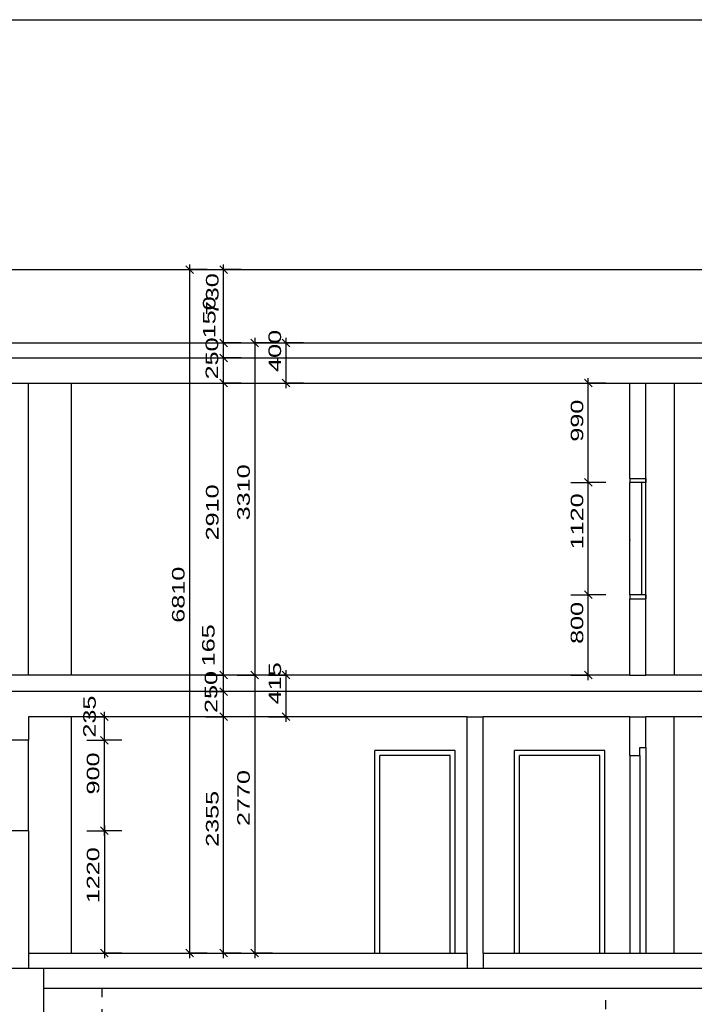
# Model space of a CAD drawing. Extents: x -196363 to 396902, y -489949 to -260582.
# Tile 306 of 311: x 304297 to 311016, y -315942 to -306132. Entities that reach past the tile are written whole.
import ezdxf

# ---------------------------------------------------------------- set-up
doc = ezdxf.new("R2010")
doc.units = 0
doc.header["$MEASUREMENT"] = 0
doc.linetypes.add('DASHED1', pattern=[1, 0.3, -0.4, 0.3])
for name, color, linetype in [('bourani', 15, 'Continuous'), ('koty', 1, 'Continuous'), ('legenda', 1, 'Continuous'), ('noszdiv', 1, 'Continuous')]:
    doc.layers.add(name, color=color, linetype=linetype)
doc.styles.add('SPIRITTXTSTYLE1', font='ROMAN')
doc.dimstyles.new('SPIRITSTYLE26', dxfattribs={"dimtxt": 125, "dimasz": 12.7, "dimexe": 175, "dimexo": -175, "dimgap": 50, "dimtad": 1, "dimdec": 3, "dimzin": 0, "dimdsep": 46, "dimlunit": 7, "dimtxsty": 'SPIRITTXTSTYLE1', "dimblk1": '_TICKMARKS26', "dimblk2": '_TICKMARKS26', "dimsah": 1, "dimcen": 0.09, "dimdle": 50, "dimclrd": 1, "dimclre": 1, "dimclrt": 1, "dimadec": 0, "dimazin": 0, "dimtfac": 1, "dimtdec": 4, "dimtofl": 0, "dimtmove": 1, "dimatfit": 0, "dimfxl": 0, "dimtolj": 1, "dimtzin": 0, "dimarcsym": 0})
doc.dimstyles.new('SPIRITSTYLE422', dxfattribs={"dimtxt": 125, "dimasz": 12.7, "dimexe": 175, "dimexo": 1767.455078, "dimgap": 50, "dimtad": 1, "dimdec": 3, "dimzin": 0, "dimdsep": 46, "dimlunit": 7, "dimtxsty": 'SPIRITTXTSTYLE1', "dimblk1": '_TICKMARKS422', "dimblk2": '_TICKMARKS422', "dimsah": 1, "dimcen": 0.09, "dimdle": 50, "dimclrd": 1, "dimclre": 1, "dimclrt": 1, "dimadec": 0, "dimazin": 0, "dimtfac": 1, "dimtdec": 4, "dimtofl": 0, "dimtmove": 1, "dimatfit": 0, "dimfxl": 0, "dimtolj": 1, "dimtzin": 0, "dimarcsym": 0})
doc.dimstyles.new('SPIRITSTYLE423', dxfattribs={"dimtxt": 125, "dimasz": 12.7, "dimexe": 175, "dimexo": 2078.952393, "dimgap": 50, "dimtad": 1, "dimdec": 3, "dimzin": 0, "dimdsep": 46, "dimlunit": 7, "dimtxsty": 'SPIRITTXTSTYLE1', "dimblk1": '_TICKMARKS423', "dimblk2": '_TICKMARKS423', "dimsah": 1, "dimcen": 0.09, "dimdle": 50, "dimclrd": 1, "dimclre": 1, "dimclrt": 1, "dimadec": 0, "dimazin": 0, "dimtfac": 1, "dimtdec": 4, "dimtofl": 0, "dimtmove": 1, "dimatfit": 0, "dimfxl": 0, "dimtolj": 1, "dimtzin": 0, "dimarcsym": 0})
doc.dimstyles.new('SPIRITSTYLE424', dxfattribs={"dimtxt": 125, "dimasz": 12.7, "dimexe": 175, "dimexo": 163.187103, "dimgap": 50, "dimtad": 1, "dimdec": 3, "dimzin": 0, "dimdsep": 46, "dimlunit": 7, "dimtxsty": 'SPIRITTXTSTYLE1', "dimblk1": '_TICKMARKS424', "dimblk2": '_TICKMARKS424', "dimsah": 1, "dimcen": 0.09, "dimdle": 50, "dimclrd": 1, "dimclre": 1, "dimclrt": 1, "dimadec": 0, "dimazin": 0, "dimtfac": 1, "dimtdec": 4, "dimtofl": 0, "dimtmove": 1, "dimatfit": 0, "dimfxl": 0, "dimtolj": 1, "dimtzin": 0, "dimarcsym": 0})
doc.dimstyles.new('SPIRITSTYLE425', dxfattribs={"dimtxt": 125, "dimasz": 12.7, "dimexe": 175, "dimexo": 136.497253, "dimgap": 50, "dimtad": 1, "dimdec": 3, "dimzin": 0, "dimdsep": 46, "dimlunit": 7, "dimtxsty": 'SPIRITTXTSTYLE1', "dimblk1": '_TICKMARKS425', "dimblk2": '_TICKMARKS425', "dimsah": 1, "dimcen": 0.09, "dimdle": 50, "dimclrd": 1, "dimclre": 1, "dimclrt": 1, "dimadec": 0, "dimazin": 0, "dimtfac": 1, "dimtdec": 4, "dimtofl": 0, "dimtmove": 1, "dimatfit": 0, "dimfxl": 0, "dimtolj": 1, "dimtzin": 0, "dimarcsym": 0})
doc.dimstyles.new('SPIRITSTYLE426', dxfattribs={"dimtxt": 125, "dimasz": 12.7, "dimexe": 175, "dimexo": -158.976181, "dimgap": 50, "dimtad": 1, "dimdec": 3, "dimzin": 0, "dimdsep": 46, "dimlunit": 7, "dimtxsty": 'SPIRITTXTSTYLE1', "dimblk1": '_TICKMARKS426', "dimblk2": '_TICKMARKS426', "dimsah": 1, "dimcen": 0.09, "dimdle": 50, "dimclrd": 1, "dimclre": 1, "dimclrt": 1, "dimadec": 0, "dimazin": 0, "dimtfac": 1, "dimtdec": 4, "dimtofl": 0, "dimtmove": 1, "dimatfit": 0, "dimfxl": 0, "dimtolj": 1, "dimtzin": 0, "dimarcsym": 0})
doc.dimstyles.new('SPIRITSTYLE427', dxfattribs={"dimtxt": 125, "dimasz": 12.7, "dimexe": 175, "dimexo": 447.994537, "dimgap": 50, "dimtad": 1, "dimdec": 3, "dimzin": 0, "dimdsep": 46, "dimlunit": 7, "dimtxsty": 'SPIRITTXTSTYLE1', "dimblk1": '_TICKMARKS427', "dimblk2": '_TICKMARKS427', "dimsah": 1, "dimcen": 0.09, "dimdle": 50, "dimclrd": 1, "dimclre": 1, "dimclrt": 1, "dimadec": 0, "dimazin": 0, "dimtfac": 1, "dimtdec": 4, "dimtofl": 0, "dimtmove": 1, "dimatfit": 0, "dimfxl": 0, "dimtolj": 1, "dimtzin": 0, "dimarcsym": 0})
doc.dimstyles.new('SPIRITSTYLE433', dxfattribs={"dimtxt": 125, "dimasz": 12.7, "dimexe": 175, "dimexo": 580.451538, "dimgap": 50, "dimtad": 1, "dimdec": 3, "dimzin": 0, "dimdsep": 46, "dimlunit": 7, "dimtxsty": 'SPIRITTXTSTYLE1', "dimblk1": '_TICKMARKS433', "dimblk2": '_TICKMARKS433', "dimsah": 1, "dimcen": 0.09, "dimdle": 50, "dimclrd": 1, "dimclre": 1, "dimclrt": 1, "dimadec": 0, "dimazin": 0, "dimtfac": 1, "dimtdec": 4, "dimtofl": 0, "dimtmove": 1, "dimatfit": 0, "dimfxl": 0, "dimtolj": 1, "dimtzin": 0, "dimarcsym": 0})
doc.dimstyles.new('SPIRITSTYLE434', dxfattribs={"dimtxt": 125, "dimasz": 12.7, "dimexe": 175, "dimexo": 239.734375, "dimgap": 50, "dimtad": 1, "dimdec": 3, "dimzin": 0, "dimdsep": 46, "dimlunit": 7, "dimtxsty": 'SPIRITTXTSTYLE1', "dimblk1": '_TICKMARKS434', "dimblk2": '_TICKMARKS434', "dimsah": 1, "dimcen": 0.09, "dimdle": 50, "dimclrd": 1, "dimclre": 1, "dimclrt": 1, "dimadec": 0, "dimazin": 0, "dimtfac": 1, "dimtdec": 4, "dimtofl": 0, "dimtmove": 1, "dimatfit": 0, "dimfxl": 0, "dimtolj": 1, "dimtzin": 0, "dimarcsym": 0})

# ---------------------------------------------------------------- blocks, each defined once
blk = doc.blocks.new('_TICKMARKS422')
at = {"color": 1, "linetype": 'Continuous'}
blk.add_line((-3, -3), (3, 3), dxfattribs=at)
blk = doc.blocks.new('*D1416')
at = {"color": 1, "linetype": 'Continuous', "ltscale": 300}
for p, q in [((306327.0625, -315481.625, 1723.80005), (306327.0625, -313026.59375, 1723.80005)), ((306152.0625, -313076.59375, 1723.80005), (306327.0625, -313076.59375, 1723.80005)), ((306502.0625, -313076.59375, 1723.80005), (306327.0625, -313076.59375, 1723.80005)), ((306152.0625, -315431.625, 1723.80005), (306327.0625, -315431.625, 1723.80005)), ((306502.0625, -315431.625, 1723.80005), (306327.0625, -315431.625, 1723.80005))]:
    blk.add_line(p, q, dxfattribs=at)
at = {"color": 1, "linetype": 'Continuous', "ltscale": 300, "xscale": 12.69999980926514, "yscale": 12.69999980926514, "zscale": 12.69999980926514}
for p, rotation in [((306327.0625, -313076.59375, 1723.80005), 90.00000250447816), ((306327.0625, -315431.625, 1723.80005), 270.0000006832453)]:
    blk.add_blockref('_TICKMARKS422', p, dxfattribs=dict(at, rotation=rotation))
at = {"color": 1, "linetype": 'Continuous', "ltscale": 300, "style": 'SPIRITTXTSTYLE1', "width": 1.5}
blk.add_text('2355', height=125, rotation=90.000002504, dxfattribs=at).set_placement((306277.0625, -314373.15625, 1723.80005))
blk = doc.blocks.new('*D1417')
at = {"color": 1, "linetype": 'Continuous', "ltscale": 300}
for p, q in [((306152.0625, -312826.625, 1723.80005), (306327.0625, -312826.625, 1723.80005)), ((306327.0625, -313126.625, 1723.80005), (306327.0625, -312776.625, 1723.80005)), ((306502.0625, -312826.625, 1723.80005), (306327.0625, -312826.625, 1723.80005)), ((306152.0625, -313076.59375, 1723.80005), (306327.0625, -313076.59375, 1723.80005)), ((306502.0625, -313076.59375, 1723.80005), (306327.0625, -313076.59375, 1723.80005))]:
    blk.add_line(p, q, dxfattribs=at)
at = {"color": 1, "linetype": 'Continuous', "ltscale": 300, "xscale": 12.69999980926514, "yscale": 12.69999980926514, "zscale": 12.69999980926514}
for p, rotation in [((306327.0625, -312826.625, 1723.80005), 90.00000250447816), ((306327.0625, -313076.59375, 1723.80005), 270.0000006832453)]:
    blk.add_blockref('_TICKMARKS422', p, dxfattribs=dict(at, rotation=rotation))
at = {"color": 1, "linetype": 'Continuous', "ltscale": 300, "style": 'SPIRITTXTSTYLE1', "width": 1.5}
blk.add_text('250', height=125, rotation=90.000002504, dxfattribs=at).set_placement((306264.75, -313038.84375, 1723.80005))
blk = doc.blocks.new('_TICKMARKS26')
at = {"color": 1, "linetype": 'Continuous'}
blk.add_line((-3, -3), (3, 3), dxfattribs=at)
blk = doc.blocks.new('*D1418')
at = {"color": 1, "linetype": 'Continuous', "ltscale": 300}
for p, q in [((306327.0625, -312876.625, 1723.8), (306327.0625, -312611.625, 1723.8)), ((306152.0625, -312661.625, 1723.8), (306327.0625, -312661.625, 1723.8)), ((306502.0625, -312661.625, 1723.8), (306327.0625, -312661.625, 1723.8)), ((306152.0625, -312826.625, 1723.8), (306327.0625, -312826.625, 1723.8)), ((306502.0625, -312826.625, 1723.8), (306327.0625, -312826.625, 1723.8))]:
    blk.add_line(p, q, dxfattribs=at)
at = {"color": 1, "linetype": 'Continuous', "ltscale": 300, "xscale": 12.69999980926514, "yscale": 12.69999980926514, "zscale": 12.69999980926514}
for p, rotation in [((306327.0625, -312661.625, 1723.8), 90.00000250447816), ((306327.0625, -312826.625, 1723.8), 270.0000006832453)]:
    blk.add_blockref('_TICKMARKS26', p, dxfattribs=dict(at, rotation=rotation))
at = {"color": 1, "linetype": 'Continuous', "ltscale": 300, "style": 'SPIRITTXTSTYLE1', "width": 1.5}
blk.add_text('165', height=125, rotation=90.0000025, dxfattribs=at).set_placement((306238.0625, -312573.875, 1723.8))
blk = doc.blocks.new('_TICKMARKS423')
at = {"color": 1, "linetype": 'Continuous'}
blk.add_line((-3, -3), (3, 3), dxfattribs=at)
blk = doc.blocks.new('*D1419')
at = {"color": 1, "linetype": 'Continuous', "ltscale": 300}
for p, q in [((306950.03125, -313126.625, 1723.80005), (306950.03125, -312611.625, 1723.80005)), ((306775.0625, -312661.625, 1723.80005), (306950.03125, -312661.625, 1723.80005)), ((307125.03125, -312661.625, 1723.80005), (306950.03125, -312661.625, 1723.80005)), ((306775.0625, -313076.59375, 1723.80005), (306950.03125, -313076.59375, 1723.80005)), ((307125.03125, -313076.59375, 1723.80005), (306950.03125, -313076.59375, 1723.80005))]:
    blk.add_line(p, q, dxfattribs=at)
at = {"color": 1, "linetype": 'Continuous', "ltscale": 300, "xscale": 12.69999980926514, "yscale": 12.69999980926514, "zscale": 12.69999980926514}
for p, rotation in [((306950.03125, -312661.625, 1723.80005), 90.00000250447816), ((306950.03125, -313076.59375, 1723.80005), 270.0000006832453)]:
    blk.add_blockref('_TICKMARKS423', p, dxfattribs=dict(at, rotation=rotation))
at = {"color": 1, "linetype": 'Continuous', "ltscale": 300, "style": 'SPIRITTXTSTYLE1', "width": 1.5}
blk.add_text('415', height=125, rotation=90.000002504, dxfattribs=at).set_placement((306900.0625, -312952.46875, 1723.80005))
blk = doc.blocks.new('*D1420')
at = {"color": 1, "linetype": 'Continuous', "ltscale": 300}
for p, q in [((306152.0625, -309751.625, 1723.80005), (306327.0625, -309751.625, 1723.80005)), ((306327.0625, -312711.625, 1723.80005), (306327.0625, -309701.625, 1723.80005)), ((306502.0625, -309751.625, 1723.80005), (306327.0625, -309751.625, 1723.80005)), ((306152.0625, -312661.625, 1723.80005), (306327.0625, -312661.625, 1723.80005)), ((306502.0625, -312661.625, 1723.80005), (306327.0625, -312661.625, 1723.80005))]:
    blk.add_line(p, q, dxfattribs=at)
at = {"color": 1, "linetype": 'Continuous', "ltscale": 300, "xscale": 12.69999980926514, "yscale": 12.69999980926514, "zscale": 12.69999980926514}
for p, rotation in [((306327.0625, -309751.625, 1723.80005), 90.00000250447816), ((306327.0625, -312661.625, 1723.80005), 270.0000006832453)]:
    blk.add_blockref('_TICKMARKS26', p, dxfattribs=dict(at, rotation=rotation))
at = {"color": 1, "linetype": 'Continuous', "ltscale": 300, "style": 'SPIRITTXTSTYLE1', "width": 1.5}
blk.add_text('2910', height=125, rotation=90.000002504, dxfattribs=at).set_placement((306277.0625, -311319.71875, 1723.80005))
blk = doc.blocks.new('*D1421')
at = {"color": 1, "linetype": 'Continuous', "ltscale": 300}
for p, q in [((306152.0625, -309501.65625, 1723.80005), (306327.0625, -309501.65625, 1723.80005)), ((306327.0625, -309801.65625, 1723.80005), (306327.0625, -309451.65625, 1723.80005)), ((306502.0625, -309501.65625, 1723.80005), (306327.0625, -309501.65625, 1723.80005)), ((306152.0625, -309751.625, 1723.80005), (306327.0625, -309751.625, 1723.80005)), ((306502.0625, -309751.625, 1723.80005), (306327.0625, -309751.625, 1723.80005))]:
    blk.add_line(p, q, dxfattribs=at)
at = {"color": 1, "linetype": 'Continuous', "ltscale": 300, "xscale": 12.69999980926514, "yscale": 12.69999980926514, "zscale": 12.69999980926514}
for p, rotation in [((306327.0625, -309501.65625, 1723.80005), 90.00000250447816), ((306327.0625, -309751.625, 1723.80005), 270.0000006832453)]:
    blk.add_blockref('_TICKMARKS26', p, dxfattribs=dict(at, rotation=rotation))
at = {"color": 1, "linetype": 'Continuous', "ltscale": 300, "style": 'SPIRITTXTSTYLE1', "width": 1.5}
blk.add_text('250', height=125, rotation=90.000002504, dxfattribs=at).set_placement((306273.6875, -309715.65625, 1723.80005))
blk = doc.blocks.new('*D1422')
at = {"color": 1, "linetype": 'Continuous', "ltscale": 300}
for p, q in [((306327.0625, -309551.65625, 1723.80005), (306327.0625, -309301.625, 1723.80005)), ((306152.0625, -309351.625, 1723.80005), (306327.0625, -309351.625, 1723.80005)), ((306502.0625, -309351.625, 1723.80005), (306327.0625, -309351.625, 1723.80005)), ((306152.0625, -309501.65625, 1723.80005), (306327.0625, -309501.65625, 1723.80005)), ((306502.0625, -309501.65625, 1723.80005), (306327.0625, -309501.65625, 1723.80005))]:
    blk.add_line(p, q, dxfattribs=at)
at = {"color": 1, "linetype": 'Continuous', "ltscale": 300, "xscale": 12.69999980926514, "yscale": 12.69999980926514, "zscale": 12.69999980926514}
for p, rotation in [((306327.0625, -309351.625, 1723.80005), 90.00000250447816), ((306327.0625, -309501.65625, 1723.80005), 270.0000006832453)]:
    blk.add_blockref('_TICKMARKS26', p, dxfattribs=dict(at, rotation=rotation))
at = {"color": 1, "linetype": 'Continuous', "ltscale": 300, "style": 'SPIRITTXTSTYLE1', "width": 1.5}
blk.add_text('150', height=125, rotation=90.000002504, dxfattribs=at).set_placement((306246.96875, -309306.40625, 1723.80005))
blk = doc.blocks.new('*D1423')
at = {"color": 1, "linetype": 'Continuous', "ltscale": 300}
for p, q in [((306152.0625, -308621.625, 1723.80005), (306327.0625, -308621.625, 1723.80005)), ((306327.0625, -309401.65625, 1723.80005), (306327.0625, -308571.625, 1723.80005)), ((306502.0625, -308621.625, 1723.80005), (306327.0625, -308621.625, 1723.80005)), ((306152.0625, -309351.625, 1723.80005), (306327.0625, -309351.625, 1723.80005)), ((306502.0625, -309351.625, 1723.80005), (306327.0625, -309351.625, 1723.80005))]:
    blk.add_line(p, q, dxfattribs=at)
at = {"color": 1, "linetype": 'Continuous', "ltscale": 300, "xscale": 12.69999980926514, "yscale": 12.69999980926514, "zscale": 12.69999980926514}
for p, rotation in [((306327.0625, -308621.625, 1723.80005), 90.00000250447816), ((306327.0625, -309351.625, 1723.80005), 270.0000006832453)]:
    blk.add_blockref('_TICKMARKS26', p, dxfattribs=dict(at, rotation=rotation))
at = {"color": 1, "linetype": 'Continuous', "ltscale": 300, "style": 'SPIRITTXTSTYLE1', "width": 1.5}
blk.add_text('730', height=125, rotation=90.000002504, dxfattribs=at).set_placement((306277.0625, -309075.9375, 1723.80005))
blk = doc.blocks.new('_TICKMARKS424')
at = {"color": 1, "linetype": 'Continuous'}
blk.add_line((-3, -3), (3, 3), dxfattribs=at)
blk = doc.blocks.new('*D1424')
at = {"color": 1, "linetype": 'Continuous', "ltscale": 300}
for p, q in [((305813.875, -308621.625, 1723.80005), (305988.875, -308621.625, 1723.80005)), ((305988.875, -308571.625, 1723.80005), (305988.875, -315481.625, 1723.80005)), ((306163.875, -308621.625, 1723.80005), (305988.875, -308621.625, 1723.80005)), ((305813.875, -315431.625, 1723.80005), (305988.875, -315431.625, 1723.80005)), ((306163.875, -315431.625, 1723.80005), (305988.875, -315431.625, 1723.80005))]:
    blk.add_line(p, q, dxfattribs=at)
at = {"color": 1, "linetype": 'Continuous', "ltscale": 300, "xscale": 12.69999980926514, "yscale": 12.69999980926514, "zscale": 12.69999980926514}
for p, rotation in [((305988.875, -308621.625, 1723.80005), 90.00000250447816), ((305988.875, -315431.625, 1723.80005), -90.00000250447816)]:
    blk.add_blockref('_TICKMARKS424', p, dxfattribs=dict(at, rotation=rotation))
at = {"color": 1, "linetype": 'Continuous', "ltscale": 300, "style": 'SPIRITTXTSTYLE1', "width": 1.5}
blk.add_text('6810', height=125, rotation=450.000019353, dxfattribs=at).set_placement((305938.875, -312139.71875, 1723.80005))
blk = doc.blocks.new('_TICKMARKS425')
at = {"color": 1, "linetype": 'Continuous'}
blk.add_line((-3, -3), (3, 3), dxfattribs=at)
blk = doc.blocks.new('*D1425')
at = {"color": 1, "linetype": 'Continuous', "ltscale": 300}
for p, q in [((306638.5625, -309301.625, 1723.80005), (306638.5625, -312711.625, 1723.80005)), ((306463.5625, -309351.625, 1723.80005), (306638.5625, -309351.625, 1723.80005)), ((306813.53125, -309351.625, 1723.80005), (306638.5625, -309351.625, 1723.80005)), ((306463.5625, -312661.625, 1723.80005), (306638.5625, -312661.625, 1723.80005)), ((306813.53125, -312661.625, 1723.80005), (306638.5625, -312661.625, 1723.80005))]:
    blk.add_line(p, q, dxfattribs=at)
at = {"color": 1, "linetype": 'Continuous', "ltscale": 300, "xscale": 12.69999980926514, "yscale": 12.69999980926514, "zscale": 12.69999980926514}
for p, rotation in [((306638.5625, -309351.625, 1723.80005), 90.00000250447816), ((306638.5625, -312661.625, 1723.80005), -90.00000250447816)]:
    blk.add_blockref('_TICKMARKS425', p, dxfattribs=dict(at, rotation=rotation))
at = {"color": 1, "linetype": 'Continuous', "ltscale": 300, "style": 'SPIRITTXTSTYLE1', "width": 1.5}
blk.add_text('3310', height=125, rotation=450.000019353, dxfattribs=at).set_placement((306588.5625, -311119.71875, 1723.80005))
blk = doc.blocks.new('_TICKMARKS426')
at = {"color": 1, "linetype": 'Continuous'}
blk.add_line((-3, -3), (3, 3), dxfattribs=at)
blk = doc.blocks.new('*D1426')
at = {"color": 1, "linetype": 'Continuous', "ltscale": 300}
for p, q in [((306638.5625, -312611.625, 1723.80005), (306638.5625, -315481.625, 1723.80005)), ((306463.5625, -312661.625, 1723.80005), (306638.5625, -312661.625, 1723.80005)), ((306813.53125, -312661.625, 1723.80005), (306638.5625, -312661.625, 1723.80005)), ((306463.5625, -315431.625, 1723.80005), (306638.5625, -315431.625, 1723.80005)), ((306813.53125, -315431.625, 1723.80005), (306638.5625, -315431.625, 1723.80005))]:
    blk.add_line(p, q, dxfattribs=at)
at = {"color": 1, "linetype": 'Continuous', "ltscale": 300, "xscale": 12.69999980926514, "yscale": 12.69999980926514, "zscale": 12.69999980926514}
for p, rotation in [((306638.5625, -312661.625, 1723.80005), 90.00000250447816), ((306638.5625, -315431.625, 1723.80005), -90.00000250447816)]:
    blk.add_blockref('_TICKMARKS426', p, dxfattribs=dict(at, rotation=rotation))
at = {"color": 1, "linetype": 'Continuous', "ltscale": 300, "style": 'SPIRITTXTSTYLE1', "width": 1.5}
blk.add_text('2770', height=125, rotation=450.000019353, dxfattribs=at).set_placement((306588.5625, -314165.65625, 1723.80005))
blk = doc.blocks.new('_TICKMARKS427')
at = {"color": 1, "linetype": 'Continuous'}
blk.add_line((-3, -3), (3, 3), dxfattribs=at)
blk = doc.blocks.new('*D1427')
at = {"color": 1, "linetype": 'Continuous', "ltscale": 300}
for p, q in [((306950.03125, -309801.65625, 1723.80005), (306950.03125, -309301.625, 1723.80005)), ((306775.0625, -309351.625, 1723.80005), (306950.03125, -309351.625, 1723.80005)), ((307125.03125, -309351.625, 1723.80005), (306950.03125, -309351.625, 1723.80005)), ((306775.0625, -309751.625, 1723.80005), (306950.03125, -309751.625, 1723.80005)), ((307125.03125, -309751.625, 1723.80005), (306950.03125, -309751.625, 1723.80005))]:
    blk.add_line(p, q, dxfattribs=at)
at = {"color": 1, "linetype": 'Continuous', "ltscale": 300, "xscale": 12.69999980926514, "yscale": 12.69999980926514, "zscale": 12.69999980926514}
for p, rotation in [((306950.03125, -309351.625, 1723.80005), 90.00000250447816), ((306950.03125, -309751.625, 1723.80005), 270.0000006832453)]:
    blk.add_blockref('_TICKMARKS427', p, dxfattribs=dict(at, rotation=rotation))
at = {"color": 1, "linetype": 'Continuous', "ltscale": 300, "style": 'SPIRITTXTSTYLE1', "width": 1.5}
blk.add_text('400', height=125, rotation=90.000002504, dxfattribs=at).set_placement((306900.0625, -309640.9375, 1723.80005))
blk = doc.blocks.new('_TICKMARKS433')
at = {"color": 1, "linetype": 'Continuous'}
blk.add_line((-3, -3), (3, 3), dxfattribs=at)
blk = doc.blocks.new('*D1437')
at = {"color": 1, "linetype": 'Continuous', "ltscale": 300}
for p, q in [((304965.0625, -313311.59375, 1723.80005), (305140.0625, -313311.59375, 1723.80005)), ((305140.0625, -314261.625, 1723.80005), (305140.0625, -313261.59375, 1723.80005)), ((305315.03125, -313311.59375, 1723.80005), (305140.0625, -313311.59375, 1723.80005)), ((304965.0625, -314211.625, 1723.80005), (305140.0625, -314211.625, 1723.80005)), ((305315.03125, -314211.625, 1723.80005), (305140.0625, -314211.625, 1723.80005))]:
    blk.add_line(p, q, dxfattribs=at)
at = {"color": 1, "linetype": 'Continuous', "ltscale": 300, "xscale": 12.69999980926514, "yscale": 12.69999980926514, "zscale": 12.69999980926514}
for p, rotation in [((305140.0625, -313311.59375, 1723.80005), 90.00000250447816), ((305140.0625, -314211.625, 1723.80005), 270.0000006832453)]:
    blk.add_blockref('_TICKMARKS433', p, dxfattribs=dict(at, rotation=rotation))
at = {"color": 1, "linetype": 'Continuous', "ltscale": 300, "style": 'SPIRITTXTSTYLE1', "width": 1.5}
blk.add_text('900', height=125, rotation=90.000002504, dxfattribs=at).set_placement((305090.0625, -313850.90625, 1723.80005))
blk = doc.blocks.new('*D1438')
at = {"color": 1, "linetype": 'Continuous', "ltscale": 300}
for p, q in [((304965.0625, -314211.625, 1723.80005), (305140.0625, -314211.625, 1723.80005)), ((305140.0625, -314161.625, 1723.80005), (305140.0625, -315481.625, 1723.80005)), ((305315.03125, -314211.625, 1723.80005), (305140.0625, -314211.625, 1723.80005)), ((304965.0625, -315431.625, 1723.80005), (305140.0625, -315431.625, 1723.80005)), ((305315.03125, -315431.625, 1723.80005), (305140.0625, -315431.625, 1723.80005))]:
    blk.add_line(p, q, dxfattribs=at)
at = {"color": 1, "linetype": 'Continuous', "ltscale": 300, "xscale": 12.69999980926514, "yscale": 12.69999980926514, "zscale": 12.69999980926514}
for p, rotation in [((305140.0625, -314211.625, 1723.80005), 90.00000250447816), ((305140.0625, -315431.625, 1723.80005), -90.00000250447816)]:
    blk.add_blockref('_TICKMARKS433', p, dxfattribs=dict(at, rotation=rotation))
at = {"color": 1, "linetype": 'Continuous', "ltscale": 300, "style": 'SPIRITTXTSTYLE1', "width": 1.5}
blk.add_text('1220', height=125, rotation=450.000019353, dxfattribs=at).set_placement((305090.0625, -314934.6875, 1723.80005))
blk = doc.blocks.new('*D1439')
at = {"color": 1, "linetype": 'Continuous', "ltscale": 300}
for p, q in [((305140.0625, -313361.625, 1723.80005), (305140.0625, -313026.59375, 1723.80005)), ((304965.0625, -313076.59375, 1723.80005), (305140.0625, -313076.59375, 1723.80005)), ((305315.03125, -313076.59375, 1723.80005), (305140.0625, -313076.59375, 1723.80005)), ((304965.0625, -313311.59375, 1723.80005), (305140.0625, -313311.59375, 1723.80005)), ((305315.03125, -313311.59375, 1723.80005), (305140.0625, -313311.59375, 1723.80005))]:
    blk.add_line(p, q, dxfattribs=at)
at = {"color": 1, "linetype": 'Continuous', "ltscale": 300, "xscale": 12.69999980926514, "yscale": 12.69999980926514, "zscale": 12.69999980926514}
for p, rotation in [((305140.0625, -313076.59375, 1723.80005), 90.00000250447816), ((305140.0625, -313311.59375, 1723.80005), 270.0000006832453)]:
    blk.add_blockref('_TICKMARKS433', p, dxfattribs=dict(at, rotation=rotation))
at = {"color": 1, "linetype": 'Continuous', "ltscale": 300, "style": 'SPIRITTXTSTYLE1', "width": 1.5}
blk.add_text('235', height=125, rotation=90.000002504, dxfattribs=at).set_placement((305054.625, -313284.53125, 1723.80005))
blk = doc.blocks.new('_TICKMARKS434')
at = {"color": 1, "linetype": 'Continuous'}
blk.add_line((-3, -3), (3, 3), dxfattribs=at)
blk = doc.blocks.new('*D1440')
at = {"color": 1, "linetype": 'Continuous', "ltscale": 300}
for p, q in [((309959.84375, -312711.625, 1723.80005), (309959.84375, -311811.625, 1723.80005)), ((309784.84375, -311861.625, 1723.80005), (309959.84375, -311861.625, 1723.80005)), ((310134.84375, -311861.625, 1723.80005), (309959.84375, -311861.625, 1723.80005)), ((309784.84375, -312661.625, 1723.80005), (309959.84375, -312661.625, 1723.80005)), ((310134.84375, -312661.625, 1723.80005), (309959.84375, -312661.625, 1723.80005))]:
    blk.add_line(p, q, dxfattribs=at)
at = {"color": 1, "linetype": 'Continuous', "ltscale": 300, "xscale": 12.69999980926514, "yscale": 12.69999980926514, "zscale": 12.69999980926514}
for p, rotation in [((309959.84375, -311861.625, 1723.80005), 90.00000250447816), ((309959.84375, -312661.625, 1723.80005), 270.0000006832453)]:
    blk.add_blockref('_TICKMARKS434', p, dxfattribs=dict(at, rotation=rotation))
at = {"color": 1, "linetype": 'Continuous', "ltscale": 300, "style": 'SPIRITTXTSTYLE1', "width": 1.5}
blk.add_text('800', height=125, rotation=90.000002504, dxfattribs=at).set_placement((309909.875, -312350.90625, 1723.80005))
blk = doc.blocks.new('*D1441')
at = {"color": 1, "linetype": 'Continuous', "ltscale": 300}
for p, q in [((309784.84375, -310741.59375, 1723.80005), (309959.84375, -310741.59375, 1723.80005)), ((309959.84375, -311911.625, 1723.80005), (309959.84375, -310691.59375, 1723.80005)), ((310134.84375, -310741.59375, 1723.80005), (309959.84375, -310741.59375, 1723.80005)), ((309784.84375, -311861.625, 1723.80005), (309959.84375, -311861.625, 1723.80005)), ((310134.84375, -311861.625, 1723.80005), (309959.84375, -311861.625, 1723.80005))]:
    blk.add_line(p, q, dxfattribs=at)
at = {"color": 1, "linetype": 'Continuous', "ltscale": 300, "xscale": 12.69999980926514, "yscale": 12.69999980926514, "zscale": 12.69999980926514}
for p, rotation in [((309959.84375, -310741.59375, 1723.80005), 90.00000250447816), ((309959.84375, -311861.625, 1723.80005), 270.0000006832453)]:
    blk.add_blockref('_TICKMARKS434', p, dxfattribs=dict(at, rotation=rotation))
at = {"color": 1, "linetype": 'Continuous', "ltscale": 300, "style": 'SPIRITTXTSTYLE1', "width": 1.5}
blk.add_text('1120', height=125, rotation=90.000002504, dxfattribs=at).set_placement((309909.875, -311408.75, 1723.80005))
blk = doc.blocks.new('*D1442')
at = {"color": 1, "linetype": 'Continuous', "ltscale": 300}
for p, q in [((309784.84375, -309751.625, 1723.80005), (309959.84375, -309751.625, 1723.80005)), ((309959.84375, -310791.59375, 1723.80005), (309959.84375, -309701.625, 1723.80005)), ((310134.84375, -309751.625, 1723.80005), (309959.84375, -309751.625, 1723.80005)), ((309784.84375, -310741.59375, 1723.80005), (309959.84375, -310741.59375, 1723.80005)), ((310134.84375, -310741.59375, 1723.80005), (309959.84375, -310741.59375, 1723.80005))]:
    blk.add_line(p, q, dxfattribs=at)
at = {"color": 1, "linetype": 'Continuous', "ltscale": 300, "xscale": 12.69999980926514, "yscale": 12.69999980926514, "zscale": 12.69999980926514}
for p, rotation in [((309959.84375, -309751.625, 1723.80005), 90.00000250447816), ((309959.84375, -310741.59375, 1723.80005), 270.0000006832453)]:
    blk.add_blockref('_TICKMARKS434', p, dxfattribs=dict(at, rotation=rotation))
at = {"color": 1, "linetype": 'Continuous', "ltscale": 300, "style": 'SPIRITTXTSTYLE1', "width": 1.5}
blk.add_text('990', height=125, rotation=90.000002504, dxfattribs=at).set_placement((309909.875, -310335.90625, 1723.80005))

msp = doc.modelspace()

# ---------------------------------------------------------------- linework, layer by layer
at = {"layer": 'bourani', "color": 1, "linetype": 'Continuous', "ltscale": 300}
for p, q in [((310374.59375, -310701.59375, 2623.80005), (310374.59375, -309751.625, 2623.80005)), ((310534.5625, -310701.59375, 2623.80005), (310534.5625, -309751.625, 2623.80005)), ((310374.59375, -310701.59375, 2623.80005), (310534.5625, -310701.59375, 2623.80005)), ((310374.59375, -310701.59375, 2623.80005), (310374.59375, -310741.59375, 2623.80005)), ((310374.59375, -311861.625, 3447.6001), (310374.59375, -310741.59375, 3447.6001)), ((310534.5625, -310741.59375, 2623.80005), (310374.59375, -310741.59375, 2623.80005)), ((310494.59375, -311861.625, 3523.80005), (310494.59375, -310741.59375, 3523.80005)), ((310534.5625, -310701.59375, 2623.80005), (310534.5625, -310741.59375, 2623.80005)), ((310534.5625, -311861.625, 2623.80005), (310374.59375, -311861.625, 2623.80005)), ((310374.59375, -311861.625, 2623.80005), (310374.59375, -311901.59375, 2623.80005)), ((310374.59375, -311901.59375, 2623.80005), (310534.5625, -311901.59375, 2623.80005)), ((310374.59375, -312661.625, 2623.80005), (310374.59375, -311901.59375, 2623.80005)), ((310534.5625, -311861.625, 2623.80005), (310534.5625, -311901.59375, 2623.80005)), ((310534.5625, -312661.625, 2623.80005), (310534.5625, -311901.59375, 2623.80005)), ((304384.59375, -314211.625, 4271.3999), (304384.59375, -313311.59375, 4271.3999))]:
    msp.add_line(p, q, dxfattribs=at)
msp.add_point((310374.53125, -311316.625, 2623.80005), dxfattribs=at)
at = {"layer": 'legenda', "color": 1, "linetype": 'Continuous', "ltscale": 300}
msp.add_line((294341.375, -306131.65625, 4347.59961), (324341.375, -306131.65625, 4347.59961), dxfattribs=at)
at = {"layer": 'noszdiv', "color": 1, "linetype": 'Continuous', "ltscale": 300}
for p, q in [((302934.5625, -308621.625, 2623.80005), (320599.5625, -308621.625, 2623.80005)), ((302934.5625, -309351.625, 2623.80005), (320599.5625, -309351.625, 2623.80005)), ((302804.59375, -309501.65625, 2623.80005), (320814.53125, -309501.65625, 2623.80005)), ((302934.5625, -309751.625, 2623.80005), (310374.59375, -309751.625, 2623.80005)), ((304384.59375, -312661.625, 2623.80005), (304384.59375, -309751.625, 2623.80005)), ((304814.5625, -312661.625, 2623.80005), (304814.5625, -309751.625, 2623.80005)), ((310374.59375, -309751.625, 2623.80005), (310534.5625, -309751.625, 2623.80005)), ((310534.5625, -309751.625, 2623.80005), (314599.5625, -309751.625, 2623.80005)), ((310814.5625, -309751.625, 2623.80005), (310814.5625, -312661.625, 2623.80005)), ((310534.5625, -311901.59375, 2623.80005), (310534.5625, -310701.59375, 2623.80005)), ((310374.59375, -312661.625, 2623.80005), (302934.5625, -312661.625, 2623.80005)), ((310374.59375, -312661.625, 2623.80005), (310534.5625, -312661.625, 2623.80005)), ((314599.5625, -312661.625, 2623.80005), (310534.5625, -312661.625, 2623.80005)), ((320814.53125, -312826.625, 2623.80005), (302804.59375, -312826.625, 2623.80005)), ((308754.59375, -313076.59375, 2623.80005), (304384.59375, -313076.59375, 2623.80005)), ((304384.59375, -313076.59375, 2623.80005), (304384.59375, -313311.59375, 2623.80005)), ((304814.5625, -315431.625, 2623.80005), (304814.5625, -313076.59375, 2623.80005)), ((308754.59375, -315431.625, 2623.80005), (308754.59375, -313076.59375, 2623.80005)), ((308754.59375, -313076.59375, 2623.80005), (308914.5625, -313076.59375, 2623.80005)), ((310374.59375, -313076.59375, 2623.80005), (308914.5625, -313076.59375, 2623.80005)), ((308914.5625, -315431.625, 2623.80005), (308914.5625, -313076.59375, 2623.80005)), ((310374.59375, -313461.625, 2623.80005), (310374.59375, -313076.59375, 2623.80005)), ((310374.59375, -313076.59375, 2623.80005), (310534.5625, -313076.59375, 2623.80005)), ((312489.59375, -313076.59375, 2623.80005), (310534.5625, -313076.59375, 2623.80005)), ((310534.5625, -313381.59375, 2623.80005), (310534.5625, -313076.59375, 2623.80005)), ((310814.5625, -315431.625, 2623.80005), (310814.5625, -313076.59375, 2623.80005)), ((304384.59375, -313311.59375, 2623.80005), (303934.59375, -313311.59375, 2623.80005)), ((308634.59375, -313411.625, 2623.80005), (307834.59375, -313411.625, 2623.80005)), ((307834.59375, -315431.625, 2623.80005), (307834.59375, -313411.625, 2623.80005)), ((308634.59375, -315431.625, 2623.80005), (308634.59375, -313411.625, 2623.80005)), ((310124.5625, -313411.625, 2623.80005), (309224.53125, -313411.625, 2623.80005)), ((309224.53125, -315431.625, 2623.80005), (309224.53125, -313411.625, 2623.80005)), ((310124.5625, -315431.625, 2623.80005), (310124.5625, -313411.625, 2623.80005)), ((310474.53125, -313381.59375, 2623.80005), (310534.5625, -313381.59375, 2623.80005)), ((310474.53125, -313461.625, 2623.80005), (310474.53125, -313381.59375, 2623.80005)), ((310534.5625, -313381.59375, 2623.80005), (310534.5625, -315431.625, 2623.80005)), ((307884.59375, -315431.625, 2623.80005), (307884.59375, -313461.625, 2623.80005)), ((308584.5625, -313461.625, 2623.80005), (307884.59375, -313461.625, 2623.80005)), ((308584.5625, -315431.625, 2623.80005), (308584.5625, -313461.625, 2623.80005)), ((309274.53125, -315431.625, 2623.80005), (309274.53125, -313461.625, 2623.80005)), ((310074.53125, -313461.625, 2623.80005), (309274.53125, -313461.625, 2623.80005)), ((310074.53125, -315431.625, 2623.80005), (310074.53125, -313461.625, 2623.80005)), ((310374.59375, -313461.625, 2623.80005), (310474.53125, -313461.625, 2623.80005)), ((310374.59375, -313461.625, 2623.80005), (310374.59375, -315431.625, 2623.80005)), ((310474.53125, -313461.625, 2623.80005), (310474.53125, -315431.625, 2623.80005)), ((304384.59375, -314211.625, 2623.80005), (303934.59375, -314211.625, 2623.80005)), ((304384.59375, -314211.625, 2623.80005), (304384.59375, -315431.625, 2623.80005)), ((304384.59375, -315431.625, 2623.80005), (308754.59375, -315431.625, 2623.80005)), ((304384.59375, -315431.625, 2623.80005), (304384.59375, -315581.625, 2623.80005)), ((308754.59375, -315431.625, 2623.80005), (308754.59375, -315581.625, 2623.80005)), ((308914.5625, -315431.625, 2623.80005), (314364.5625, -315431.625, 2623.80005)), ((308914.5625, -315431.625, 2623.80005), (308914.5625, -315581.625, 2623.80005)), ((303934.59375, -315581.625, 2623.80005), (314884.5625, -315581.625, 2623.80005)), ((304534.625, -315581.625, 2623.80005), (304534.625, -316831.59375, 2623.80005)), ((304534.625, -315781.59375, 2623.80005), (314264.59375, -315781.59375, 2623.80005))]:
    msp.add_line(p, q, dxfattribs=at)
at = {"layer": 'noszdiv', "color": 1, "linetype": 'DASHED1', "ltscale": 300}
for p, q in [((305114.5625, -315781.59375, 2623.80005), (305114.5625, -316831.59375, 2623.80005)), ((310134.53125, -316831.59375, 2623.80005), (310134.53125, -315781.59375, 2623.80005))]:
    msp.add_line(p, q, dxfattribs=at)

# ---------------------------------------------------------------- dimensions: what is measured, and where the dimension line sits
at = {"layer": 'koty', "color": 1, "linetype": 'Continuous', "ltscale": 300}
for base, p1, p2, dimstyle, picture, middle in [((305988.875, -308621.625, 1723.80005), (306327.0625, -308621.625, 1723.80005), (306327.0625, -315431.625, 1723.80005), 'SPIRITSTYLE424', '*D1424', (305988.875, -312026.625, 1723.80005)), ((306327.0625, -309351.625, 1723.80005), (306327.0625, -309351.625, 1723.80005), (306327.0625, -308621.625, 1723.80005), 'SPIRITSTYLE26', '*D1423', (306327.0625, -308986.625, 1723.80005)), ((306950.03125, -309751.625, 1723.80005), (306327.0625, -309751.625, 1723.80005), (306327.0625, -309351.625, 1723.80005), 'SPIRITSTYLE427', '*D1427', (306950.03125, -309551.625, 1723.80005)), ((306638.5625, -309351.625, 1723.80005), (306327.0625, -309351.625, 1723.80005), (306327.0625, -312661.625, 1723.80005), 'SPIRITSTYLE425', '*D1425', (306638.5625, -311006.625, 1723.80005)), ((306327.0625, -312661.625, 1723.80005), (306327.0625, -312661.625, 1723.80005), (306327.0625, -309751.625, 1723.80005), 'SPIRITSTYLE26', '*D1420', (306327.0625, -311206.625, 1723.80005)), ((309959.84375, -310741.59375, 1723.80005), (310374.59375, -310741.59375, 1723.80005), (310374.59375, -309751.625, 1723.80005), 'SPIRITSTYLE434', '*D1442', (309959.84375, -310246.625, 1723.80005)), ((309959.84375, -311861.625, 1723.80005), (310374.59375, -311861.625, 1723.80005), (310374.59375, -310741.59375, 1723.80005), 'SPIRITSTYLE434', '*D1441', (309959.84375, -311301.59375, 1723.80005)), ((309959.84375, -312661.625, 1723.80005), (310374.59375, -312661.625, 1723.80005), (310374.59375, -311861.625, 1723.80005), 'SPIRITSTYLE434', '*D1440', (309959.84375, -312261.625, 1723.80005)), ((306950.03125, -313076.59375, 1723.80005), (304696.09375, -313076.59375, 1723.80005), (304696.09375, -312661.625, 1723.80005), 'SPIRITSTYLE423', '*D1419', (306950.03125, -312869.125, 1723.80005)), ((306638.5625, -312661.625, 1723.80005), (306654.5625, -312661.625, 1723.80005), (306654.5625, -315431.625, 1723.80005), 'SPIRITSTYLE426', '*D1426', (306638.5625, -314046.625, 1723.80005)), ((306327.0625, -315431.625, 1723.80005), (304384.59375, -315431.625, 1723.80005), (304384.59375, -313076.59375, 1723.80005), 'SPIRITSTYLE422', '*D1416', (306327.0625, -314254.09375, 1723.80005)), ((305140.0625, -314211.625, 1723.80005), (304384.59375, -314211.625, 1723.80005), (304384.59375, -313311.59375, 1723.80005), 'SPIRITSTYLE433', '*D1437', (305140.0625, -313761.625, 1723.80005)), ((305140.0625, -314211.625, 1723.80005), (304384.59375, -314211.625, 1723.80005), (304384.59375, -315431.625, 1723.80005), 'SPIRITSTYLE433', '*D1438', (305140.0625, -314821.625, 1723.80005))]:
    dim = msp.add_linear_dim(base=base, p1=p1, p2=p2, angle=90.000002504, dimstyle=dimstyle, dxfattribs=at)
    dim.commit()
    dim.dimension.update_dxf_attribs({"geometry": picture, "text_midpoint": middle})
for base, p1, p2, dimstyle, picture, middle in [((306327.0625, -309501.65625, 1723.80005), (306327.0625, -309501.65625, 1723.80005), (306327.0625, -309351.625, 1723.80005), 'SPIRITSTYLE26', '*D1422', (306098.1875, -309306.40625)), ((306327.0625, -309751.625, 1723.80005), (306327.0625, -309751.625, 1723.80005), (306327.0625, -309501.65625, 1723.80005), 'SPIRITSTYLE26', '*D1421', (306124.875, -309715.65625)), ((306327.0625, -312826.625, 1723.80005), (306327.0625, -312826.625, 1723.80005), (306327.0625, -312661.625, 1723.80005), 'SPIRITSTYLE26', '*D1418', (306089.25, -312573.875)), ((306327.0625, -313076.59375, 1723.80005), (304384.59375, -313076.59375, 1723.80005), (304384.59375, -312826.625, 1723.80005), 'SPIRITSTYLE422', '*D1417', (306115.9375, -313038.84375)), ((305140.0625, -313311.59375, 1723.80005), (304384.59375, -313311.59375, 1723.80005), (304384.59375, -313076.59375, 1723.80005), 'SPIRITSTYLE433', '*D1439', (304905.8125, -313284.53125))]:
    dim = msp.add_linear_dim(base=base, p1=p1, p2=p2, angle=90.000002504, dimstyle=dimstyle, dxfattribs=at)
    dim.commit()
    dim.dimension.update_dxf_attribs({"geometry": picture, "text_midpoint": middle, "dimtype": 160})

doc.saveas('drawing.dxf')
